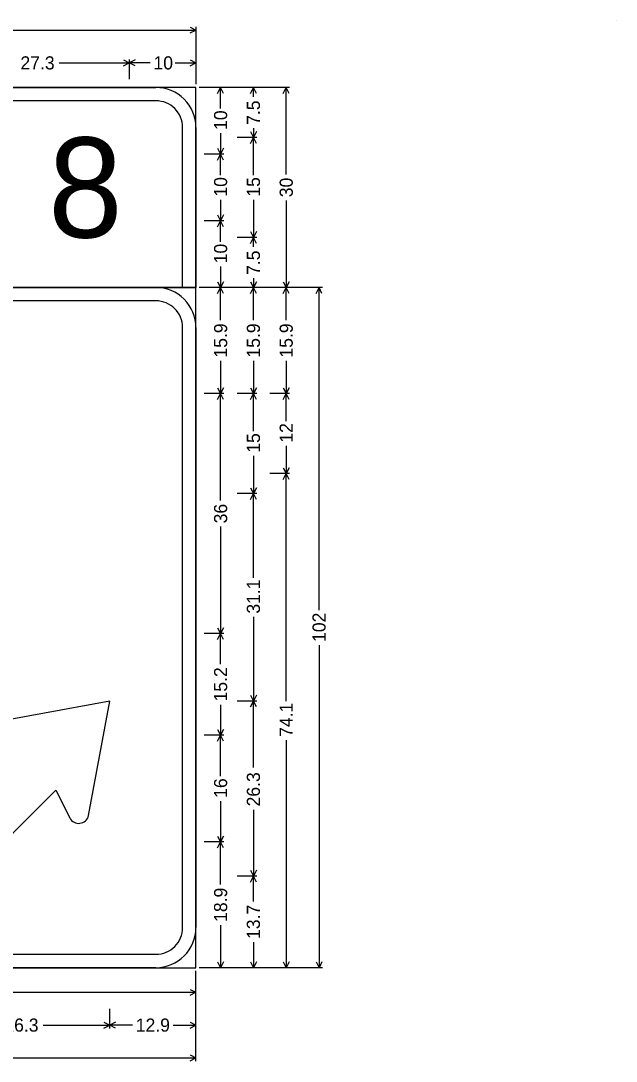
# Model space of a CAD drawing. Extents: x 667331 to 731245, y 738830 to 753817.
# Drawn here: x 729584 to 729744.6, y 747221.3 to 747502.1 of the extents above; entities that cross this region are included whole.
import ezdxf

# ---------------------------------------------------------------- set-up
doc = ezdxf.new("R2010")
doc.units = 0
doc.layers.add('R_SIGN', color=7, linetype='Continuous')

msp = doc.modelspace()

# ---------------------------------------------------------------- linework, layer by layer
at = {"layer": 'R_SIGN'}
for p, q in [((729744.62, 747502.13), (729744.62, 747502.13)), ((729744.62, 747502.13), (729744.62, 747502.13)), ((729744.62, 747502.13), (729744.62, 747502.13)), ((729744.62, 747502.13), (729744.62, 747502.13)), ((729522.61, 747499.63), (729631.22, 747499.63)), ((729629.64, 747500.42), (729631.22, 747499.63)), ((729629.64, 747498.84), (729631.22, 747499.63)), ((729631.22, 747500.52), (729631.22, 747485.02)), ((729594.33, 747490.77), (729613.22, 747490.77)), ((729611.64, 747491.57), (729613.22, 747490.77)), ((729611.64, 747489.98), (729613.22, 747490.77)), ((729613.22, 747491.66), (729613.22, 747486.34)), ((729613.22, 747491.66), (729613.22, 747486.34)), ((729614.81, 747491.57), (729613.22, 747490.77)), ((729618.88, 747490.77), (729613.22, 747490.77)), ((729614.81, 747489.98), (729613.22, 747490.77)), ((729625.57, 747490.77), (729631.22, 747490.77)), ((729629.64, 747491.57), (729631.22, 747490.77)), ((729629.64, 747489.98), (729631.22, 747490.77)), ((729631.22, 747491.66), (729631.22, 747486.34)), ((729656.47, 747484.13), (729632.11, 747484.13)), ((729638.75, 747484.13), (729633.44, 747484.13)), ((729637.07, 747482.55), (729637.87, 747484.13)), ((729637.87, 747478.47), (729637.87, 747484.13)), ((729638.66, 747482.55), (729637.87, 747484.13)), ((729647.61, 747484.13), (729642.3, 747484.13)), ((729645.93, 747482.55), (729646.72, 747484.13)), ((729646.72, 747481.6), (729646.72, 747484.13)), ((729647.52, 747482.55), (729646.72, 747484.13)), ((729654.79, 747482.55), (729655.58, 747484.13)), ((729655.58, 747460.63), (729655.58, 747484.13)), ((729656.38, 747482.55), (729655.58, 747484.13)), ((729637.87, 747471.79), (729637.87, 747466.13)), ((729645.93, 747472.21), (729646.72, 747470.63)), ((729646.72, 747473.16), (729646.72, 747470.63)), ((729647.52, 747472.21), (729646.72, 747470.63)), ((729647.61, 747470.63), (729642.3, 747470.63)), ((729645.93, 747469.05), (729646.72, 747470.63)), ((729646.72, 747460.48), (729646.72, 747470.63)), ((729647.52, 747469.05), (729646.72, 747470.63)), ((729638.75, 747466.13), (729633.44, 747466.13)), ((729637.07, 747467.71), (729637.87, 747466.13)), ((729637.07, 747464.55), (729637.87, 747466.13)), ((729638.66, 747467.71), (729637.87, 747466.13)), ((729637.87, 747460.47), (729637.87, 747466.13)), ((729638.66, 747464.55), (729637.87, 747466.13)), ((729637.87, 747453.79), (729637.87, 747448.13)), ((729646.72, 747453.78), (729646.72, 747443.63)), ((729655.58, 747453.63), (729655.58, 747430.13)), ((729637.07, 747449.71), (729637.87, 747448.13)), ((729638.66, 747449.71), (729637.87, 747448.13)), ((729638.75, 747448.13), (729633.44, 747448.13)), ((729638.75, 747448.13), (729633.44, 747448.13)), ((729637.07, 747446.55), (729637.87, 747448.13)), ((729637.87, 747442.47), (729637.87, 747448.13)), ((729638.66, 747446.55), (729637.87, 747448.13)), ((729647.61, 747443.63), (729642.3, 747443.63)), ((729647.61, 747443.63), (729642.3, 747443.63)), ((729645.93, 747445.21), (729646.72, 747443.63)), ((729645.93, 747442.05), (729646.72, 747443.63)), ((729647.52, 747445.21), (729646.72, 747443.63)), ((729646.72, 747441.1), (729646.72, 747443.63)), ((729647.52, 747442.05), (729646.72, 747443.63)), ((729637.87, 747435.79), (729637.87, 747430.13)), ((729637.07, 747431.71), (729637.87, 747430.13)), ((729638.66, 747431.71), (729637.87, 747430.13)), ((729645.93, 747431.71), (729646.72, 747430.13)), ((729646.72, 747432.66), (729646.72, 747430.13)), ((729647.52, 747431.71), (729646.72, 747430.13)), ((729654.79, 747431.71), (729655.58, 747430.13)), ((729656.38, 747431.71), (729655.58, 747430.13)), ((729665.33, 747430.13), (729632.11, 747430.13)), ((729656.47, 747430.13), (729632.11, 747430.13)), ((729638.75, 747430.13), (729633.44, 747430.13)), ((729638.75, 747430.13), (729633.44, 747430.13)), ((729637.07, 747428.55), (729637.87, 747430.13)), ((729637.87, 747421.31), (729637.87, 747430.13)), ((729638.66, 747428.55), (729637.87, 747430.13)), ((729647.61, 747430.13), (729642.3, 747430.13)), ((729647.61, 747430.13), (729642.3, 747430.13)), ((729645.93, 747428.55), (729646.72, 747430.13)), ((729646.72, 747421.31), (729646.72, 747430.13)), ((729647.52, 747428.55), (729646.72, 747430.13)), ((729656.47, 747430.13), (729651.15, 747430.13)), ((729654.79, 747428.55), (729655.58, 747430.13)), ((729655.58, 747421.31), (729655.58, 747430.13)), ((729656.38, 747428.55), (729655.58, 747430.13)), ((729663.65, 747428.55), (729664.44, 747430.13)), ((729664.44, 747343.08), (729664.44, 747430.13)), ((729665.23, 747428.55), (729664.44, 747430.13)), ((729637.87, 747410.33), (729637.87, 747401.51)), ((729646.72, 747410.33), (729646.72, 747401.51)), ((729655.58, 747410.33), (729655.58, 747401.51)), ((729638.75, 747401.51), (729633.44, 747401.51)), ((729637.07, 747403.09), (729637.87, 747401.51)), ((729637.07, 747399.93), (729637.87, 747401.51)), ((729638.66, 747403.09), (729637.87, 747401.51)), ((729637.87, 747372.64), (729637.87, 747401.51)), ((729638.66, 747399.93), (729637.87, 747401.51)), ((729647.61, 747401.51), (729642.3, 747401.51)), ((729645.93, 747403.09), (729646.72, 747401.51)), ((729645.93, 747399.93), (729646.72, 747401.51)), ((729647.52, 747403.09), (729646.72, 747401.51)), ((729646.72, 747391.36), (729646.72, 747401.51)), ((729647.52, 747399.93), (729646.72, 747401.51)), ((729656.47, 747401.51), (729651.15, 747401.51)), ((729654.79, 747403.09), (729655.58, 747401.51)), ((729654.79, 747399.93), (729655.58, 747401.51)), ((729656.38, 747403.09), (729655.58, 747401.51)), ((729655.58, 747394.05), (729655.58, 747401.51)), ((729656.38, 747399.93), (729655.58, 747401.51)), ((729655.58, 747387.37), (729655.58, 747379.91)), ((729646.72, 747384.66), (729646.72, 747374.51)), ((729654.79, 747381.49), (729655.58, 747379.91)), ((729656.38, 747381.49), (729655.58, 747379.91)), ((729656.47, 747379.91), (729651.15, 747379.91)), ((729656.47, 747379.91), (729651.15, 747379.91)), ((729654.79, 747378.33), (729655.58, 747379.91)), ((729655.58, 747318.5), (729655.58, 747379.91)), ((729656.38, 747378.33), (729655.58, 747379.91)), ((729645.93, 747376.09), (729646.72, 747374.51)), ((729647.52, 747376.09), (729646.72, 747374.51)), ((729647.61, 747374.51), (729642.3, 747374.51)), ((729645.93, 747372.93), (729646.72, 747374.51)), ((729646.72, 747351.78), (729646.72, 747374.51)), ((729647.52, 747372.93), (729646.72, 747374.51)), ((729637.87, 747365.58), (729637.87, 747336.71)), ((729646.72, 747341.22), (729646.72, 747318.49)), ((729638.75, 747336.71), (729633.44, 747336.71)), ((729637.07, 747338.29), (729637.87, 747336.71)), ((729637.07, 747335.13), (729637.87, 747336.71)), ((729638.66, 747338.29), (729637.87, 747336.71)), ((729637.87, 747328.45), (729637.87, 747336.71)), ((729638.66, 747335.13), (729637.87, 747336.71)), ((729664.44, 747333.58), (729664.44, 747246.53)), ((729645.93, 747320.07), (729646.72, 747318.49)), ((729647.52, 747320.07), (729646.72, 747318.49)), ((729637.87, 747317.52), (729637.87, 747309.26)), ((729647.61, 747318.49), (729642.3, 747318.49)), ((729645.93, 747316.9), (729646.72, 747318.49)), ((729646.72, 747300.54), (729646.72, 747318.49)), ((729647.52, 747316.9), (729646.72, 747318.49)), ((729638.75, 747309.26), (729633.44, 747309.26)), ((729637.07, 747310.84), (729637.87, 747309.26)), ((729637.07, 747307.68), (729637.87, 747309.26)), ((729638.66, 747310.84), (729637.87, 747309.26)), ((729637.87, 747298.23), (729637.87, 747309.26)), ((729638.66, 747307.68), (729637.87, 747309.26)), ((729655.58, 747307.94), (729655.58, 747246.53)), ((729637.87, 747291.49), (729637.87, 747280.46)), ((729646.72, 747289.18), (729646.72, 747271.23)), ((729638.75, 747280.46), (729633.44, 747280.46)), ((729638.75, 747280.46), (729633.44, 747280.46)), ((729637.07, 747282.04), (729637.87, 747280.46)), ((729637.07, 747278.88), (729637.87, 747280.46)), ((729638.66, 747282.04), (729637.87, 747280.46)), ((729637.87, 747268.98), (729637.87, 747280.46)), ((729638.66, 747278.88), (729637.87, 747280.46)), ((729645.93, 747272.82), (729646.72, 747271.23)), ((729647.52, 747272.82), (729646.72, 747271.23)), ((729647.61, 747271.23), (729642.3, 747271.23)), ((729647.61, 747271.23), (729642.3, 747271.23)), ((729645.93, 747269.65), (729646.72, 747271.23)), ((729646.72, 747264.36), (729646.72, 747271.23)), ((729647.52, 747269.65), (729646.72, 747271.23)), ((729637.87, 747258.01), (729637.87, 747246.53)), ((729646.72, 747253.4), (729646.72, 747246.53)), ((729665.33, 747246.53), (729632.11, 747246.53)), ((729638.75, 747246.53), (729633.44, 747246.53)), ((729637.07, 747248.11), (729637.87, 747246.53)), ((729638.66, 747248.11), (729637.87, 747246.53)), ((729647.61, 747246.53), (729642.3, 747246.53)), ((729645.93, 747248.11), (729646.72, 747246.53)), ((729647.52, 747248.11), (729646.72, 747246.53)), ((729656.47, 747246.53), (729651.15, 747246.53)), ((729654.79, 747248.11), (729655.58, 747246.53)), ((729656.38, 747248.11), (729655.58, 747246.53)), ((729663.65, 747248.11), (729664.44, 747246.53)), ((729665.23, 747248.11), (729664.44, 747246.53)), ((729631.22, 747221.28), (729631.22, 747245.64)), ((729631.22, 747239), (729631.22, 747244.32)), ((729629.64, 747240.68), (729631.22, 747239.89)), ((729572.71, 747239.89), (729631.22, 747239.89)), ((729629.64, 747239.09), (729631.22, 747239.89)), ((729607.94, 747230.14), (729607.94, 747235.46)), ((729607.94, 747230.14), (729607.94, 747235.46)), ((729631.22, 747230.14), (729631.22, 747235.46)), ((729589.99, 747231.03), (729607.94, 747231.03)), ((729606.36, 747231.82), (729607.94, 747231.03)), ((729606.36, 747230.24), (729607.94, 747231.03)), ((729609.52, 747231.82), (729607.94, 747231.03)), ((729614.1, 747231.03), (729607.94, 747231.03)), ((729609.52, 747230.24), (729607.94, 747231.03)), ((729625.07, 747231.03), (729631.22, 747231.03)), ((729629.64, 747231.82), (729631.22, 747231.03)), ((729629.64, 747230.24), (729631.22, 747231.03)), ((729414.81, 747222.17), (729631.22, 747222.17)), ((729629.64, 747222.96), (729631.22, 747222.17)), ((729629.64, 747221.38), (729631.22, 747222.17))]:
    msp.add_line(p, q, dxfattribs=at)
for points in [[(729404.42, 747430.13), (729631.22, 747430.13), (729631.22, 747484.13), (729404.42, 747484.13), (729404.42, 747430.13), (729404.42, 747430.13)], [(729415.22, 747484.13), (729620.42, 747484.13)], [(729620.42, 747480.53), (729415.22, 747480.53)], [(729627.62, 747430.13), (729627.62, 747473.33)], [(729631.22, 747473.33), (729631.22, 747430.13)], [(729188.42, 747246.53), (729631.22, 747246.53), (729631.22, 747430.13), (729188.42, 747430.13), (729188.42, 747246.53), (729188.42, 747246.53)], [(729199.22, 747430.13), (729620.42, 747430.13)], [(729620.42, 747426.53), (729199.22, 747426.53)], [(729627.62, 747257.33), (729627.62, 747419.33)], [(729631.22, 747419.33), (729631.22, 747257.33)], [(729607.94, 747318.49), (729577.03, 747312.77)], [(729602.22, 747287.58), (729607.94, 747318.49), (729607.94, 747318.49)], [(729593.41, 747294.41), (729570.23, 747271.23), (729570.23, 747271.23)], [(729593.41, 747294.41), (729597.18, 747286.96)], [(729199.22, 747250.13), (729620.42, 747250.13)], [(729620.42, 747246.53), (729199.22, 747246.53)]]:
    msp.add_lwpolyline(points, dxfattribs=at)
for centre, radius, start, end in [((729620.42, 747473.33), 10.8, 0, 90.0002), ((729620.42, 747473.33), 7.2, 0, 90.0002), ((729620.42, 747419.33), 10.8, 0, 90.0002), ((729620.42, 747419.33), 7.2, 0, 90.0002), ((729599.59, 747288.18), 2.7, 206.816, 347.2164), ((729620.42, 747257.33), 10.8, 270.0001, 0.0003), ((729620.42, 747257.33), 7.2, 270.0001, 0.0003)]:
    msp.add_arc(centre, radius, start, end, dxfattribs=at)

# ---------------------------------------------------------------- texts
for s, height, p in [('27.3', 3.543, (729583.86, 747489)), ('10', 3.543, (729619.76, 747489)), ('8', 27, (729591.35, 747443.63)), ('26.3', 3.543, (729579.52, 747229.26)), ('12.9', 3.543, (729614.98, 747229.26))]:
    msp.add_text(s, height=height, dxfattribs=at).set_placement(p)
for s, p in [('7.5', (729648.49, 747474.04)), ('10', (729639.64, 747472.67)), ('10', (729639.64, 747454.67)), ('15', (729648.49, 747454.66)), ('30', (729657.35, 747454.51)), ('10', (729639.64, 747436.67)), ('7.5', (729648.49, 747433.54)), ('15.9', (729639.64, 747411.22)), ('15.9', (729648.49, 747411.22)), ('15.9', (729657.35, 747411.22)), ('12', (729657.35, 747388.26)), ('15', (729648.49, 747385.54)), ('36', (729639.64, 747366.47)), ('31.1', (729648.49, 747342.1)), ('102', (729666.21, 747334.46)), ('15.2', (729639.64, 747318.4)), ('74.1', (729657.35, 747308.82)), ('16', (729639.64, 747292.37)), ('26.3', (729648.49, 747290.06)), ('18.9', (729639.64, 747258.89)), ('13.7', (729648.49, 747254.29))]:
    msp.add_text(s, height=3.543, rotation=90.0002, dxfattribs=at).set_placement(p)

doc.saveas('drawing.dxf')
